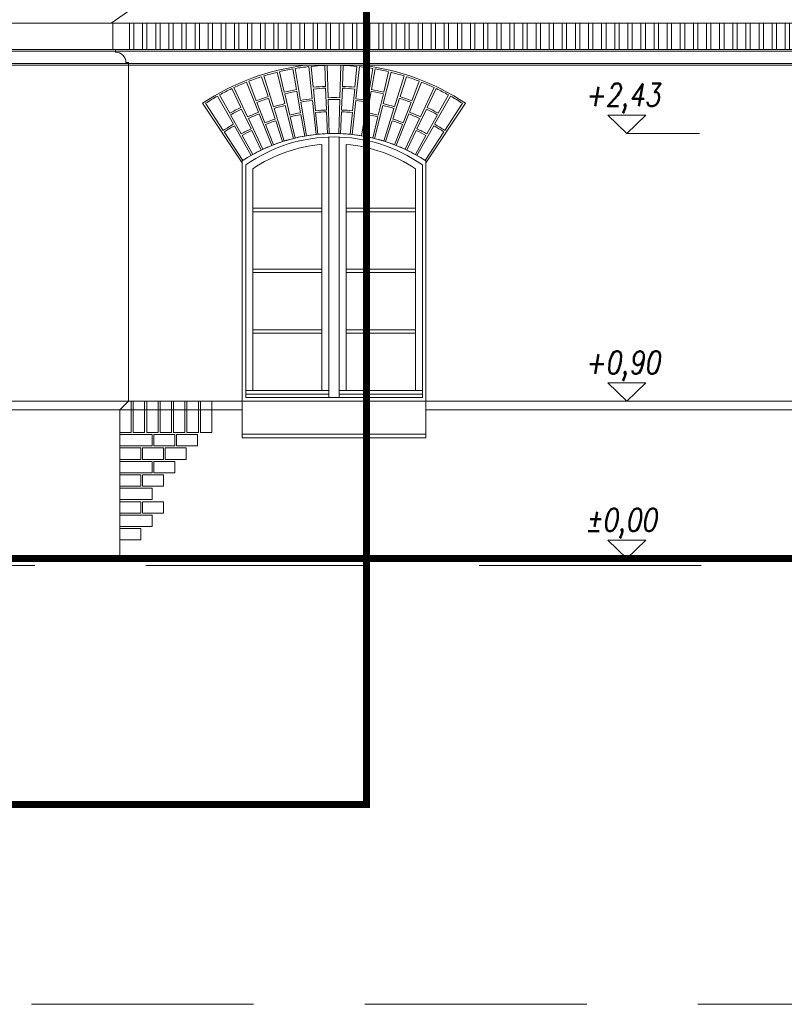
# Model space of a CAD drawing. Header units: millimetres. Extents: x 402 to 79005, y -7782 to 89952.
# Tile 342 of 423: x 41448 to 41885, y 29370 to 29933. Entities that reach past the tile are written whole.
import ezdxf

# ---------------------------------------------------------------- set-up
doc = ezdxf.new("R2010")
doc.units = ezdxf.units.MM
doc.header["$LTSCALE"] = 10
doc.linetypes.add('ACAD_ISO10W100', pattern=[18.5, 12, -3, 0.5, -3])
doc.linetypes.add('DASHED', pattern=[19.05, 12.7, -6.35])
doc.layers.get('0').update_dxf_attribs({"lineweight": 0})
for name, color, linetype, lineweight in [('0_A_GRANICA OPRACOWANIA', 1, 'Continuous', 0), ('kreski', 8, 'Continuous', 5), ('wzmiary', 1, 'ACAD_ISO10W100', 50)]:
    doc.layers.add(name, color=color, linetype=linetype, lineweight=lineweight)
doc.styles.add('ROMANS1', font='simplex.shx', dxfattribs={"width": 0.8, "oblique": 10})

# ---------------------------------------------------------------- blocks, each defined once
blk = doc.blocks.new('zw$5EF')
at = {"linetype": 'DASHED'}
for points in [[(712.23, -76), (712.23, -76), (-1766.19, -76)], [(-1766.19, -327), (-1766.19, -327), (712.23, -327)]]:
    blk.add_lwpolyline(points, dxfattribs=at)

msp = doc.modelspace()

# ---------------------------------------------------------------- hatches: boundary and pattern name
at = {"layer": 'kreski'}
h = msp.add_hatch(dxfattribs=at)
h.set_pattern_fill('ANSI32', color=8, scale=20, angle=45, style=0)
h.set_pattern_definition([(90, (40617.8744, 31769.518), (-7.5, 1e-15), []), (90, (40620.3744, 31772.018), (-7.5, 1e-15), [])])
h.paths.add_polyline_path([(40768.84, 29931.21), (40639.34, 29931.21), (40639.34, 29916.21), (40768.84, 29916.21)])
h.paths.add_polyline_path([(41425.73, 29931.21), (40852.96, 29931.21), (40852.96, 29916.21), (41425.73, 29916.21)])
h.paths.add_polyline_path([(41546.61, 29931.21), (41509.85, 29931.21), (41509.85, 29916.21), (41546.61, 29916.21)])
h.paths.add_polyline_path([(41864.29, 29931.21), (41546.61, 29931.21), (41546.61, 29916.21), (41864.29, 29916.21)])
h.paths.add_polyline_path([(42123.16, 29931.21), (41864.29, 29931.21), (41864.29, 29916.21), (42123.16, 29916.21)])
h.paths.add_polyline_path([(42416.85, 29931.21), (42207.85, 29931.21), (42207.85, 29916.21), (42416.85, 29916.21)])
h.paths.add_polyline_path([(42769.85, 29931.21), (42559.85, 29931.21), (42559.85, 29916.21), (42769.85, 29916.21)])

# ---------------------------------------------------------------- linework, layer by layer
for p, q in [((40852.96, 29931.21), (42123.16, 29931.21)), ((40852.96, 29916.21), (42123.16, 29916.21)), ((42123.16, 29915.21), (40852.96, 29915.21)), ((42123.16, 29908.21), (40852.96, 29908.21)), ((42123.16, 29907.21), (40852.96, 29907.21)), ((41574.85, 29694.21), (41574.85, 29852.54)), ((41679.85, 29694.21), (41679.85, 29852.54)), ((41679.85, 29799.69), (41679.85, 29807.37)), ((41574.85, 29715.21), (41431.89, 29715.21)), ((41574.85, 29715.21), (41679.85, 29715.21)), ((41912.85, 29715.21), (41679.85, 29715.21)), ((41574.85, 29710.21), (41429.34, 29710.21)), ((41912.85, 29710.21), (41679.85, 29710.21)), ((41679.85, 29694.21), (41574.85, 29694.21))]:
    msp.add_line(p, q)
at = {"color": 7}
for p, q in [((41794.86, 29868.21), (41836.26, 29868.21)), ((41794.86, 29715.21), (41836.26, 29715.21)), ((41794.86, 29625.21), (41836.26, 29625.21))]:
    msp.add_line(p, q, dxfattribs=at)
at = {"color": 8}
msp.add_line((41679.85, 29696.21), (41574.85, 29696.21), dxfattribs=at)
msp.add_lwpolyline([(41509.85, 29907.21), (41509.85, 29908.71), (41508.35, 29908.71, 0.414214), (41502.35, 29914.71), (41502.35, 29916.21), (41500.85, 29916.21), (41500.85, 29931.21), (41499.85, 29931.21), (41509.85, 29938.21)], format="xyb")
msp.add_lwpolyline([(41504.85, 29625.21), (41504.85, 29710.21), (41509.85, 29715.21), (41509.85, 29908.71)])
for points in [[(41576.85, 29717.21), (41576.85, 29850.18, -0.317403), (41677.85, 29850.18), (41677.85, 29717.21)], [(41620.35, 29721.21), (41620.35, 29861.92, 0.127239), (41580.85, 29848.08), (41580.85, 29721.21)], [(41634.35, 29721.21), (41634.35, 29861.92, -0.127239), (41673.85, 29848.08), (41673.85, 29721.21)]]:
    msp.add_lwpolyline(points, format="xyb", close=True, dxfattribs=at)
msp.add_lwpolyline([(41624.35, 29866.16), (41624.35, 29717.21), (41630.35, 29717.21), (41630.35, 29866.16)], dxfattribs=at)
for points in [[(41620.35, 29823.42), (41580.85, 29823.42), (41580.85, 29825.42), (41620.35, 29825.42)], [(41634.35, 29823.42), (41673.85, 29823.42), (41673.85, 29825.42), (41634.35, 29825.42)], [(41620.35, 29788.69), (41580.85, 29788.69), (41580.85, 29790.69), (41620.35, 29790.69)], [(41634.35, 29788.69), (41673.85, 29788.69), (41673.85, 29790.69), (41634.35, 29790.69)], [(41620.35, 29753.95), (41580.85, 29753.95), (41580.85, 29755.95), (41620.35, 29755.95)], [(41634.35, 29753.95), (41673.85, 29753.95), (41673.85, 29755.95), (41634.35, 29755.95)], [(41576.85, 29719.21), (41624.35, 29719.21), (41624.35, 29721.21), (41576.85, 29721.21)], [(41630.35, 29719.21), (41677.85, 29719.21), (41677.85, 29721.21), (41630.35, 29721.21)]]:
    msp.add_lwpolyline(points, close=True, dxfattribs=at)
at = {"const_width": 4}
msp.add_lwpolyline([(41434.84, 29625.21), (43507.85, 29625.21)], dxfattribs=at)
msp.add_arc((41627.35, 29772.41), 95.8, 56.7688, 123.2312)
at = {"layer": '0_A_GRANICA OPRACOWANIA', "color": 1, "linetype": 'DASHED', "const_width": 4}
msp.add_lwpolyline([(40627.72, 29484.42), (41645.85, 29484.42), (41645.85, 31373.03), (40627.72, 31373.03)], close=True, dxfattribs=at)
at = {"layer": 'kreski'}
for p, q in [((41603.76, 29905.13), (41605.86, 29893.32)), ((41608.19, 29887.12), (41605.14, 29905.37)), ((41612.87, 29906.43), (41614.86, 29888.04)), ((41615.43, 29894.63), (41614.27, 29906.58)), ((41622.05, 29907.11), (41622.52, 29895.12)), ((41623.45, 29907.16), (41623.98, 29888.66)), ((41631.25, 29907.16), (41630.71, 29888.66)), ((41632.64, 29907.11), (41632.17, 29895.12)), ((41639.27, 29894.63), (41640.43, 29906.58)), ((41641.82, 29906.43), (41639.83, 29888.04)), ((41646.5, 29887.12), (41649.55, 29905.37)), ((41650.93, 29905.13), (41648.83, 29893.32)), ((41585.92, 29900.69), (41589.61, 29889.27)), ((41592.75, 29883.45), (41587.25, 29901.11)), ((41594.76, 29903.22), (41599.24, 29885.26)), ((41598.9, 29891.87), (41596.12, 29903.55)), ((41659.93, 29903.22), (41655.46, 29885.26)), ((41655.79, 29891.87), (41658.57, 29903.55)), ((41661.94, 29883.45), (41667.45, 29901.11)), ((41668.78, 29900.69), (41665.09, 29889.27)), ((41568.84, 29893.85), (41574.05, 29883.04)), ((41577.96, 29877.7), (41570.1, 29894.45)), ((41577.26, 29897.56), (41584.14, 29880.39)), ((41582.91, 29886.89), (41578.56, 29898.07)), ((41616.74, 29881.2), (41615.53, 29893.64)), ((41622.56, 29894.12), (41623.05, 29881.63)), ((41632.13, 29894.12), (41631.64, 29881.63)), ((41637.95, 29881.2), (41639.17, 29893.64)), ((41677.43, 29897.56), (41670.56, 29880.39)), ((41671.79, 29886.89), (41676.13, 29898.07)), ((41676.73, 29877.7), (41684.59, 29894.45)), ((41685.85, 29893.85), (41680.65, 29883.04)), ((41560.69, 29889.58), (41569.84, 29873.5)), ((41567.74, 29879.77), (41561.91, 29890.26)), ((41589.91, 29888.32), (41593.76, 29876.42)), ((41602.03, 29878.74), (41599.14, 29890.9)), ((41606.04, 29892.33), (41608.23, 29880.03)), ((41624.01, 29887.66), (41624.58, 29868.17)), ((41630.68, 29887.66), (41630.12, 29868.17)), ((41648.66, 29892.33), (41646.47, 29880.03)), ((41652.66, 29878.74), (41655.56, 29890.9)), ((41664.78, 29888.32), (41660.94, 29876.42)), ((41694, 29889.58), (41684.85, 29873.5)), ((41686.96, 29879.77), (41692.78, 29890.26)), ((41552.21, 29885.53), (41574.85, 29851.46)), ((41564.01, 29869.95), (41553.94, 29885.47)), ((41574.48, 29882.14), (41579.91, 29870.88)), ((41587.79, 29874.3), (41583.27, 29885.96)), ((41598.85, 29863.88), (41593.05, 29882.49)), ((41599.48, 29884.29), (41604.19, 29865.37)), ((41611.57, 29866.9), (41608.36, 29886.14)), ((41614.97, 29887.05), (41617.06, 29867.66)), ((41639.73, 29887.05), (41637.63, 29867.66)), ((41643.13, 29866.9), (41646.34, 29886.14)), ((41655.22, 29884.29), (41650.5, 29865.37)), ((41655.84, 29863.88), (41661.64, 29882.49)), ((41666.9, 29874.3), (41671.43, 29885.96)), ((41680.21, 29882.14), (41674.78, 29870.88)), ((41702.48, 29885.53), (41679.85, 29851.46)), ((41690.68, 29869.95), (41700.76, 29885.47)), ((41574.29, 29867.97), (41568.22, 29878.9)), ((41586.67, 29859.14), (41578.39, 29876.8)), ((41584.51, 29879.46), (41591.75, 29861.35)), ((41605.16, 29865.61), (41602.26, 29877.77)), ((41608.4, 29879.04), (41610.59, 29866.74)), ((41618.05, 29867.76), (41616.84, 29880.2)), ((41623.09, 29880.63), (41623.58, 29868.14)), ((41631.6, 29880.63), (41631.11, 29868.14)), ((41636.64, 29867.76), (41637.86, 29880.2)), ((41646.29, 29879.04), (41644.11, 29866.74)), ((41649.54, 29865.61), (41652.43, 29877.77)), ((41670.19, 29879.46), (41662.94, 29861.35)), ((41668.03, 29859.14), (41676.31, 29876.8)), ((41680.4, 29867.97), (41686.47, 29878.9)), ((41570.34, 29872.63), (41579.98, 29855.68)), ((41592.68, 29861.72), (41588.16, 29873.37)), ((41594.06, 29875.47), (41597.91, 29863.58)), ((41660.63, 29875.47), (41656.79, 29863.58)), ((41662.02, 29861.72), (41666.54, 29873.37)), ((41684.36, 29872.63), (41674.72, 29855.68)), ((41575.18, 29852.76), (41564.56, 29869.11)), ((41580.85, 29856.17), (41574.78, 29867.1)), ((41580.34, 29869.98), (41585.77, 29858.72)), ((41674.35, 29869.98), (41668.92, 29858.72)), ((41673.85, 29856.17), (41679.92, 29867.1)), ((41679.52, 29852.76), (41690.14, 29869.11))]:
    msp.add_line(p, q, dxfattribs=at)
for points in [[(41509.85, 29715.21), (41511.35, 29715.21), (41511.35, 29697.21), (41504.85, 29697.21), (41504.85, 29710.21)], [(41519.03, 29715.21), (41519.03, 29697.21), (41512.53, 29697.21), (41512.53, 29715.21)], [(41526.71, 29715.21), (41526.71, 29697.21), (41520.21, 29697.21), (41520.21, 29715.21)], [(41534.39, 29715.21), (41534.39, 29697.21), (41527.89, 29697.21), (41527.89, 29715.21)], [(41542.07, 29715.21), (41542.07, 29697.21), (41535.57, 29697.21), (41535.57, 29715.21)], [(41549.75, 29715.21), (41549.75, 29697.21), (41543.25, 29697.21), (41543.25, 29715.21)], [(41557.43, 29715.21), (41557.43, 29697.21), (41550.93, 29697.21), (41550.93, 29715.21)], [(41504.85, 29689.53), (41523.35, 29689.53), (41523.35, 29696.03), (41504.85, 29696.03)], [(41536.35, 29689.53), (41524.35, 29689.53), (41524.35, 29696.03), (41536.35, 29696.03)], [(41549.35, 29689.53), (41537.35, 29689.53), (41537.35, 29696.03), (41549.35, 29696.03)], [(41516.85, 29681.85), (41504.85, 29681.85), (41504.85, 29688.35), (41516.85, 29688.35)], [(41529.85, 29681.85), (41517.85, 29681.85), (41517.85, 29688.35), (41529.85, 29688.35)], [(41542.85, 29681.85), (41530.85, 29681.85), (41530.85, 29688.35), (41542.85, 29688.35)], [(41504.85, 29674.17), (41523.35, 29674.17), (41523.35, 29680.67), (41504.85, 29680.67)], [(41536.35, 29674.17), (41524.35, 29674.17), (41524.35, 29680.67), (41536.35, 29680.67)], [(41516.85, 29666.49), (41504.85, 29666.49), (41504.85, 29672.99), (41516.85, 29672.99)], [(41529.85, 29666.49), (41517.85, 29666.49), (41517.85, 29672.99), (41529.85, 29672.99)], [(41504.85, 29658.81), (41523.35, 29658.81), (41523.35, 29665.31), (41504.85, 29665.31)], [(41516.85, 29651.13), (41504.85, 29651.13), (41504.85, 29657.63), (41516.85, 29657.63)], [(41529.85, 29651.13), (41517.85, 29651.13), (41517.85, 29657.63), (41529.85, 29657.63)], [(41504.85, 29643.45), (41523.35, 29643.45), (41523.35, 29649.95), (41504.85, 29649.95)], [(41516.85, 29635.77), (41504.85, 29635.77), (41504.85, 29642.27), (41516.85, 29642.27)]]:
    msp.add_lwpolyline(points, close=True, dxfattribs=at)
for radius, start, end in [(135.78, 96.958, 123.5967), (134.78, 100.0771, 103.3951), (134.78, 96.1646, 99.4826), (134.78, 92.2521, 95.5701), (134.78, 88.3424, 91.6576), (134.78, 84.4299, 87.7479), (134.78, 80.5174, 83.8354), (135.78, 56.4033, 83.042), (134.78, 76.6049, 79.9229), (134.78, 107.9021, 111.2201), (134.78, 103.9896, 107.3076), (134.78, 72.6924, 76.0104), (134.78, 68.7799, 72.0979), (134.78, 115.7271, 119.0451), (134.78, 111.8146, 115.1326), (122.78, 100.0771, 103.3951), (122.78, 92.2521, 95.5701), (121.78, 92.2521, 95.5701), (121.78, 84.4299, 87.7479), (122.78, 84.4299, 87.7479), (122.78, 76.6049, 79.9229), (134.78, 64.8674, 68.1854), (134.78, 60.9549, 64.2729), (134.78, 119.6396, 123.0023), (122.78, 107.9021, 111.2201), (121.78, 107.9021, 111.2201), (121.78, 100.0771, 103.3951), (116.28, 96.1646, 99.4826), (116.28, 88.3424, 91.6576), (115.28, 88.3424, 91.6576), (116.28, 80.5174, 83.8354), (121.78, 76.6049, 79.9229), (121.78, 68.7799, 72.0979), (122.78, 68.7799, 72.0979), (134.78, 56.9977, 60.3604), (122.78, 115.7271, 119.0451), (121.78, 115.7271, 119.0451), (116.28, 103.9896, 107.3076), (115.28, 103.9896, 107.3076), (115.28, 96.1646, 99.4826), (109.28, 92.2521, 95.5701), (109.28, 84.4299, 87.7479), (115.28, 80.5174, 83.8354), (115.28, 72.6924, 76.0104), (116.28, 72.6924, 76.0104), (121.78, 60.9549, 64.2729), (122.78, 60.9549, 64.2729), (116.28, 111.8146, 115.1326), (115.28, 111.8146, 115.1326), (109.28, 107.9021, 111.2201), (109.28, 100.0771, 103.3951), (108.28, 100.0771, 103.3951), (108.28, 92.2521, 95.5701), (108.28, 84.4299, 87.7479), (108.28, 76.6049, 79.9229), (109.28, 76.6049, 79.9229), (109.28, 68.7799, 72.0979), (115.28, 64.8674, 68.1854), (116.28, 64.8674, 68.1854), (116.28, 119.6396, 123.0023), (115.28, 119.6396, 123.0023), (109.28, 115.7271, 119.0451), (108.28, 107.9021, 111.2201), (108.28, 68.7799, 72.0979), (109.28, 60.9549, 64.2729), (115.28, 56.9977, 60.3604), (116.28, 56.9977, 60.3604), (108.28, 115.7271, 119.0451), (95.78, 103.9896, 107.3076), (95.78, 100.0771, 103.3951), (95.78, 96.1646, 99.4826), (95.78, 92.2521, 95.5701), (95.78, 88.3424, 91.6576), (95.78, 84.4299, 87.7479), (95.78, 80.5174, 83.8354), (95.78, 76.6049, 79.9229), (95.78, 72.6924, 76.0104), (108.28, 60.9549, 64.2729), (95.78, 111.8146, 115.1326), (95.78, 107.9021, 111.2201), (95.78, 68.7799, 72.0979), (95.78, 64.8674, 68.1854), (95.78, 119.6396, 123.0023), (95.78, 115.7271, 119.0451), (95.78, 60.9549, 64.2729), (95.78, 56.9977, 60.3604)]:
    msp.add_arc((41627.35, 29772.43), radius, start, end, dxfattribs=at)
at = {"layer": 'wzmiary', "color": 7, "linetype": 'Continuous', "lineweight": 9, "ltscale": 100}
for points in [[(41783.97, 29878.63), (41794.86, 29868.21), (41805.75, 29878.63), (41783.97, 29878.63)], [(41783.97, 29725.63), (41794.86, 29715.21), (41805.75, 29725.63), (41783.97, 29725.63)], [(41783.97, 29635.63), (41794.86, 29625.21), (41805.75, 29635.63), (41783.97, 29635.63)]]:
    msp.add_lwpolyline(points, dxfattribs=at)

# ---------------------------------------------------------------- block references
msp.add_blockref('zw$5EF', (42077.56, 29697.21))

# ---------------------------------------------------------------- texts
at = {"layer": 'wzmiary', "color": 7, "linetype": 'Continuous', "lineweight": 9, "ltscale": 100, "char_height": 13, "width": 242.5343, "attachment_point": 1, "style": 'ROMANS1'}
for s, insert in [('+2,43', (41770.91, 29896.77)), ('+0,90', (41770.91, 29743.77)), ('%%P0,00', (41770.91, 29653.77))]:
    msp.add_mtext(s, dxfattribs=dict(at, insert=insert))

doc.saveas('drawing.dxf')
